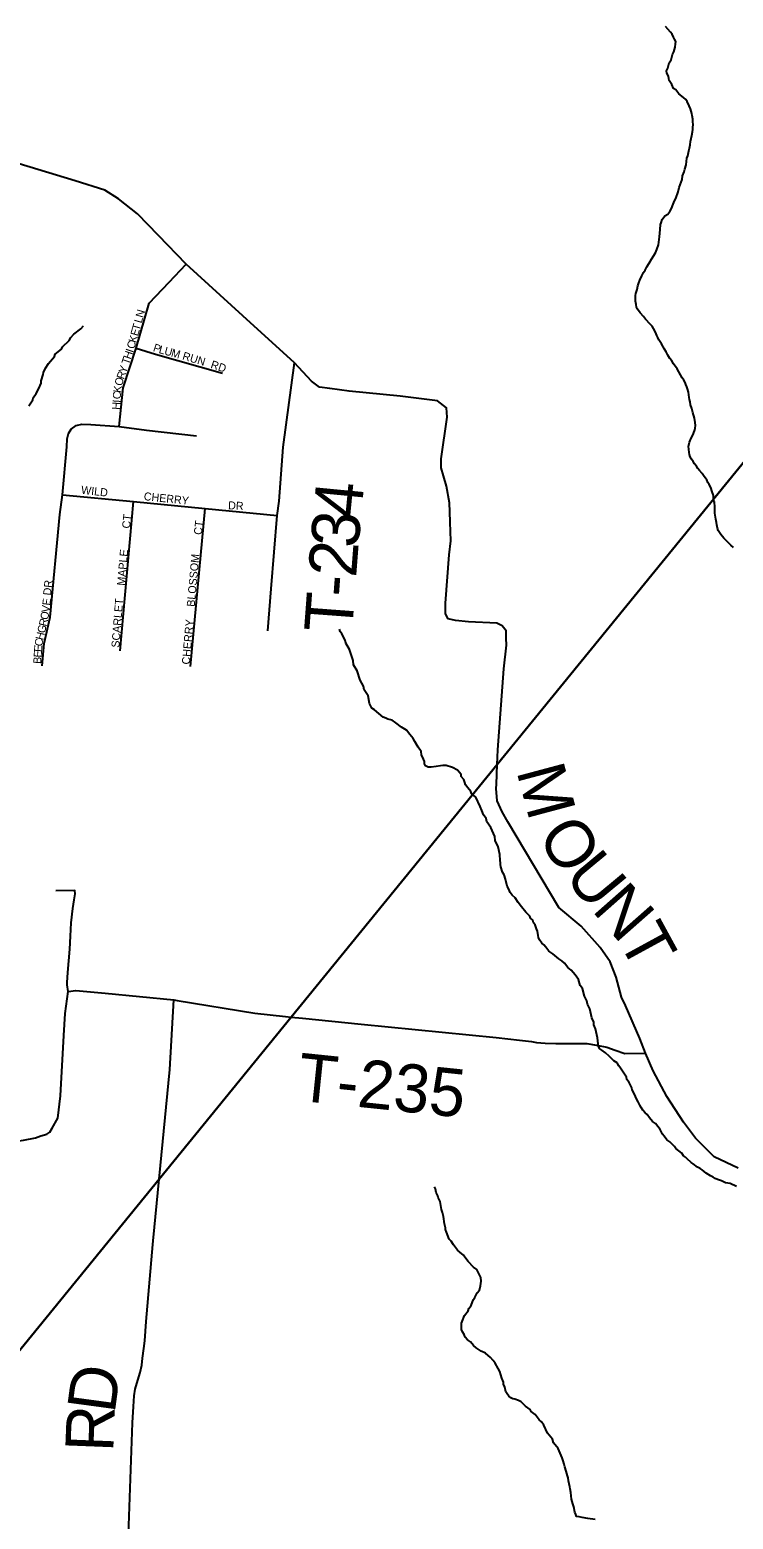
# Model space of a CAD drawing. Extents: x 1310247 to 1664935, y 235267 to 584339.
# Drawn here: x 1485387 to 1489781, y 422727 to 432035 of the extents above; entities that cross this region are included whole.
import ezdxf

# ---------------------------------------------------------------- set-up
doc = ezdxf.new("R2010")
doc.units = 0
for name, color, linetype in [('GM_X_Minor_River', 7, 'Continuous'), ('GM_X_Township', 7, 'Continuous'), ('GM_X_Township_Road', 7, 'Continuous'), ('GM_X_Township_Road_Text', 7, 'Continuous'), ('GM_X_Township_Subdivision', 7, 'Continuous'), ('GM_X_Township_Subdivision_Text', 7, 'Continuous')]:
    doc.layers.add(name, color=color, linetype=linetype)

msp = doc.modelspace()

# ---------------------------------------------------------------- linework, layer by layer
at = {"layer": 'GM_X_Minor_River'}
for points in [[(1489334.4, 430072.1), (1489317, 430096.6), (1489311.4, 430112.8), (1489303.7, 430125), (1489296.2, 430145.2), (1489282.7, 430167.6), (1489275.1, 430181.8), (1489263.4, 430196.2), (1489234.1, 430227), (1489220.5, 430243.4), (1489201, 430265.9), (1489183.5, 430288.4), (1489177.8, 430300.6), (1489174.3, 430318.7), (1489170.8, 430338.8), (1489171.7, 430374.8), (1489174, 430386.8), (1489180.6, 430412.7), (1489185.2, 430434.6), (1489191.7, 430454.4), (1489198.1, 430470.3), (1489210.9, 430498), (1489221.4, 430517.8), (1489231.8, 430533.5), (1489242.4, 430553.2), (1489257, 430576.9), (1489271.6, 430600.5), (1489296.7, 430640), (1489305.3, 430661.8), (1489314.1, 430691.6), (1489321.3, 430741.5), (1489324.5, 430787.4), (1489327.3, 430817.4), (1489331.6, 430829.3), (1489338.1, 430849.2), (1489354.7, 430872.8), (1489373, 430882.3), (1489385.5, 430900), (1489396, 430917.8), (1489406.7, 430945.5), (1489415.2, 430965.3), (1489423.7, 430981.1), (1489436.7, 431022.8), (1489443.4, 431048.7), (1489462.7, 431098.3), (1489465.3, 431122.2), (1489476, 431148), (1489478.4, 431164), (1489487.2, 431191.8), (1489492.2, 431231.7), (1489498.6, 431247.5), (1489503.4, 431277.5), (1489507.8, 431295.4), (1489512.3, 431315.3), (1489514.9, 431337.2), (1489519.4, 431355.2), (1489523.9, 431375.1), (1489526.4, 431397), (1489528.8, 431411), (1489529.2, 431427), (1489531.6, 431441), (1489530.1, 431461), (1489528.5, 431477.1), (1489525, 431499.2), (1489523.3, 431511.3), (1489514.1, 431541.6), (1489506.5, 431559.8), (1489493.1, 431586.2), (1489485.4, 431598.4), (1489471.7, 431610.8), (1489442.2, 431633.6), (1489422.8, 431660.1), (1489409, 431668.5), (1489397.6, 431692.8), (1489382.2, 431717.3), (1489378.4, 431729.4), (1489376.8, 431745.4), (1489367.3, 431763.7), (1489365.6, 431777.8), (1489372.1, 431795.6), (1489380.9, 431827.4), (1489393.5, 431847.1), (1489402.3, 431881), (1489410.8, 431896.8), (1489415.1, 431910.7), (1489419.5, 431926.6), (1489420, 431946.6), (1489422.5, 431962.5), (1489414.8, 431976.8), (1489409.1, 431988.9), (1489399.5, 432007.2), (1489389.8, 432019.5), (1489358.7, 432056.3)], [(1485457.8, 429827.2), (1485458.2, 429841.2), (1485471.2, 429880.9), (1485473.5, 429892.9), (1485486.3, 429920.6), (1485505.1, 429950.1), (1485542.3, 429993.2), (1485546.6, 430007.1), (1485585.5, 430038.2), (1485591.9, 430054), (1485633, 430093), (1485643.6, 430112.8), (1485662.1, 430132.3), (1485707, 430165.2), (1485723.6, 430184.8)], [(1489783.5, 428800.5), (1489765.8, 428815), (1489750.2, 428831.4), (1489736.5, 428843.8), (1489722.8, 428858.2), (1489703.3, 428880.7), (1489687.9, 428905.2), (1489684.2, 428919.3), (1489678.8, 428941.5), (1489677.1, 428955.5), (1489673.6, 428975.6), (1489668.3, 429001.8), (1489666.6, 429013.9), (1489667.6, 429053.9), (1489664.3, 429082), (1489658.6, 429094.2), (1489658.9, 429106.2), (1489657.3, 429124.3), (1489649.9, 429146.5), (1489640.6, 429174.8), (1489631, 429193.1), (1489623.3, 429205.3), (1489615.7, 429221.5), (1489606, 429235.8), (1489596.4, 429250.1), (1489586.6, 429262.3), (1489571.1, 429280.8), (1489561.4, 429293), (1489551.7, 429307.3), (1489540, 429321.6), (1489530.4, 429337.9), (1489520.7, 429352.2), (1489513.1, 429366.4), (1489507.4, 429380.6), (1489505.7, 429392.6), (1489504.3, 429414.7), (1489502.7, 429430.8), (1489507.4, 429458.7), (1489518, 429482.5), (1489526.4, 429496.3), (1489532.8, 429512.1), (1489541.4, 429533.9), (1489543.7, 429545.9), (1489546.1, 429561.8), (1489544.6, 429579.9), (1489539.3, 429608.1), (1489530.1, 429642.4), (1489522.8, 429668.6), (1489515.3, 429690.8), (1489511.7, 429709), (1489508.1, 429725.1), (1489506.4, 429737.1), (1489504.8, 429753.2), (1489501.2, 429769.3), (1489495.8, 429791.5), (1489492.1, 429803.6), (1489486.4, 429817.8), (1489480.7, 429830), (1489473.1, 429844.2), (1489463.4, 429860.5), (1489451.9, 429878.8), (1489442.3, 429897.1), (1489430.7, 429915.4), (1489407.5, 429948), (1489397.9, 429966.3), (1489386.3, 429980.6), (1489372.8, 430001), (1489363.2, 430021.3), (1489351.7, 430039.6), (1489334.4, 430072.1)], [(1485382, 429685), (1485407.1, 429722.4), (1485409.4, 429734.3), (1485428.1, 429761.9), (1485443, 429793.5), (1485457.8, 429827.2)], [(1488329, 426803.5), (1488327.4, 426817.6), (1488326.3, 426853.6), (1488322.7, 426869.8), (1488323, 426881.8), (1488314.1, 426928.1), (1488295.1, 426968.6), (1488291.7, 426992.8), (1488267.1, 427049.5), (1488241.9, 427084.2), (1488238.4, 427106.3), (1488221, 427128.8), (1488211.6, 427155.1), (1488200.2, 427181.4), (1488173.6, 427238.2), (1488146.2, 427263), (1488142.5, 427275.1), (1488123, 427297.6), (1488109.4, 427316), (1488105.8, 427330.1), (1488098.3, 427350.4), (1488082.7, 427368.8), (1488081, 427380.9), (1488059.6, 427407.5), (1488027.9, 427424.3), (1487988.2, 427437.4), (1487968.1, 427437.9), (1487952, 427434.3), (1487925.8, 427431), (1487895.6, 427425.8), (1487875.6, 427426.3), (1487859.7, 427434.7), (1487854, 427446.9), (1487852.4, 427463), (1487846.8, 427477.1), (1487833.4, 427503.5), (1487831.9, 427523.6), (1487812.6, 427552.1), (1487793.4, 427586.7), (1487781.9, 427605), (1487760.5, 427631.6), (1487741.1, 427658.2), (1487709.5, 427677), (1487674.1, 427704), (1487650.4, 427720.7), (1487624.5, 427727.3), (1487610.6, 427733.7), (1487594.8, 427740.1), (1487539.8, 427785.6), (1487524, 427796.1), (1487516.4, 427812.3), (1487508.7, 427824.5), (1487501.9, 427872.8), (1487476.7, 427909.5), (1487471.3, 427933.7), (1487450.2, 427970.3), (1487431.6, 428028.8), (1487410.5, 428065.5), (1487407.2, 428093.6), (1487384.9, 428162.3), (1487361.8, 428200.9), (1487358.3, 428221.1), (1487337.2, 428259.7), (1487325.6, 428274), (1487321.9, 428288.1)], [(1489802.4, 424805.8), (1489762.8, 424824.9), (1489732.8, 424829.7), (1489709.1, 424842.3), (1489683.2, 424849), (1489669.3, 424855.4), (1489655.5, 424863.8), (1489639.6, 424872.2), (1489612, 424888.9), (1489588.4, 424909.6), (1489574.6, 424918), (1489558.8, 424926.4), (1489531.2, 424947.1), (1489519.4, 424955.5), (1489493.9, 424978.2), (1489484.2, 424990.4), (1489470.4, 424998.8), (1489460.8, 425015.1), (1489423.4, 425044.1), (1489415.7, 425056.3), (1489386.3, 425085.1), (1489366.6, 425097.7), (1489351.1, 425120.1), (1489339.4, 425132.4), (1489331.8, 425150.7), (1489324.1, 425162.9), (1489295, 425199.7), (1489277.3, 425212.2), (1489257.8, 425234.7), (1489244.3, 425257.1), (1489230.5, 425267.5), (1489216.9, 425283.9), (1489207.3, 425300.2), (1489197.6, 425314.4), (1489188.1, 425334.7), (1489178.5, 425349), (1489163.4, 425387.5), (1489149.9, 425409.8), (1489148.2, 425421.9), (1489131.1, 425456.4), (1489117.5, 425474.8), (1489113.8, 425488.9), (1489094.6, 425521.5), (1489077.2, 425546), (1489067.5, 425560.2), (1489056, 425578.6), (1489036.2, 425591.1), (1489006.9, 425619.9), (1488983.3, 425640.6), (1488959.7, 425657.2), (1488947.9, 425667.5), (1488940.3, 425681.7), (1488935.1, 425715.9), (1488933.6, 425736), (1488921, 425792.4), (1488911.6, 425816.7), (1488910, 425832.8), (1488898.7, 425861.1), (1488886, 425915.5), (1488870.8, 425946), (1488867.3, 425966.1), (1488852, 425996.5), (1488839.1, 426043), (1488825.6, 426061.3), (1488814.5, 426099.7), (1488793.2, 426128.3), (1488769.9, 426159), (1488748.2, 426175.5), (1488726.9, 426202.1), (1488711.2, 426216.6), (1488691.4, 426229.1), (1488654.1, 426260.1), (1488630.5, 426276.8), (1488611.1, 426301.3), (1488597.4, 426315.7), (1488585.6, 426326), (1488572.2, 426348.4), (1488564.5, 426362.6), (1488562.8, 426374.7), (1488559.5, 426402.8), (1488551.8, 426417.1), (1488544.4, 426441.3), (1488534.7, 426453.6), (1488529.1, 426469.7), (1488515.4, 426484.1), (1488511.7, 426496.2), (1488486.3, 426520.9), (1488459, 426553.7), (1488437.7, 426580.3), (1488418.4, 426610.8), (1488400.8, 426627.3), (1488389.1, 426643.7), (1488379.6, 426664), (1488370.1, 426682.2), (1488359.2, 426726.6), (1488349.8, 426752.9), (1488340.2, 426771.1), (1488329, 426803.5)], [(1488088.4, 423963.3), (1488103.4, 424001), (1488126.2, 424028.4), (1488130.6, 424044.3), (1488145.1, 424062), (1488153.7, 424085.8), (1488160.1, 424099.7), (1488168.4, 424111.5), (1488181.2, 424141.2), (1488195.7, 424158.8), (1488202.3, 424184.7), (1488207.1, 424214.6), (1488205.7, 424236.7), (1488198, 424250.9), (1488178.9, 424287.5), (1488159.2, 424302), (1488126, 424336.9), (1488104.7, 424365.5), (1488096.9, 424377.8), (1488073.4, 424396.4), (1488059.6, 424408.8), (1488046, 424425.2), (1488034.4, 424441.5), (1488018.9, 424463.9), (1488007.2, 424476.2), (1487990.3, 424520.8), (1487984.7, 424536.9), (1487985, 424548.9), (1487977.6, 424573.2), (1487970.7, 424619.4), (1487965.3, 424643.6), (1487959.8, 424661.8), (1487951, 424712.1), (1487937.6, 424736.5), (1487935.9, 424748.5), (1487926.4, 424768.8), (1487920.9, 424791), (1487915.2, 424803.2)], [(1488919.3, 422725.6), (1488873.3, 422730.8), (1488837.4, 422737.8), (1488819.4, 422742.2), (1488803.5, 422744.6), (1488797.8, 422756.8), (1488792.1, 422771), (1488784.9, 422805.2), (1488779.4, 422823.4), (1488772.1, 422851.6), (1488767.1, 422893.8), (1488763.7, 422916), (1488760, 422930.1), (1488752.9, 422966.3), (1488749.4, 422986.5), (1488745.7, 422998.6), (1488738.4, 423026.8), (1488729.1, 423055.1), (1488725.5, 423071.2), (1488720, 423091.4), (1488712.5, 423109.6), (1488687.9, 423168.4), (1488658.7, 423205.2), (1488653.3, 423227.4), (1488622.1, 423264.2), (1488597.4, 423315), (1488583.8, 423335.3), (1488570.1, 423347.7), (1488544.9, 423380.4), (1488519.3, 423401.1), (1488513.6, 423413.3), (1488484.1, 423434.1), (1488456.7, 423460.9), (1488440.8, 423469.3), (1488417, 423477.9), (1488405, 423480.2), (1488393.1, 423484.6), (1488379.3, 423495), (1488369.7, 423511.2), (1488362, 423523.5), (1488354.7, 423551.7), (1488347.1, 423569.9), (1488345.5, 423584), (1488336.1, 423608.3), (1488323.1, 423650.7), (1488313.6, 423669), (1488294.3, 423701.5), (1488282.7, 423717.8), (1488265.2, 423738.3), (1488233.8, 423765.2), (1488206, 423777.9), (1488176.5, 423798.8), (1488158.8, 423813.2), (1488141.3, 423835.7), (1488121.6, 423848.3), (1488106, 423864.7), (1488100.4, 423880.9), (1488090.7, 423897.1), (1488085.1, 423913.3), (1488083.8, 423937.4), (1488084.1, 423951.4), (1488088.4, 423963.3)]]:
    msp.add_lwpolyline(points, dxfattribs=at)
at = {"layer": 'GM_X_Township'}
for points in [[(1479746.2, 416913.9), (1480641.9, 418026.7), (1480748.6, 418147.1), (1481434.4, 419004.5), (1482040.8, 419755.6), (1486194.8, 424851.8), (1487021, 425865.4), (1488307, 427443.2), (1491988.1, 431959.2)], [(1491988.1, 431959.2), (1488307, 427443.2), (1487021, 425865.4), (1486194.8, 424851.8), (1482040.8, 419755.6), (1481434.4, 419004.5), (1480748.6, 418147.1), (1480641.9, 418026.7), (1479746.2, 416913.9)]]:
    msp.add_lwpolyline(points, dxfattribs=at)
at = {"layer": 'GM_X_Township_Road'}
for points in [[(1487041.9, 429954.4), (1486717.2, 430248.2), (1486365.2, 430570.2), (1486191.9, 430750.3), (1486060.3, 430884.3), (1485942.5, 430979), (1485857, 431032.1), (1485669.9, 431089.9), (1485321.1, 431196.1), (1484993.2, 431304.7), (1484871.9, 431339.3)], [(1486874.4, 428279.3), (1486895.1, 428542.2), (1486932.1, 429000.5), (1486945.8, 429089.5), (1486969.8, 429426.1), (1487041.9, 429954.4)], [(1488301.9, 427320), (1488307, 427443.1), (1488310.9, 427535), (1488348.5, 428042.1), (1488364.5, 428188.4), (1488363, 428233.4), (1488363, 428278.3), (1488338.4, 428310.2), (1488305.1, 428326.1), (1488128.3, 428334.8), (1488047.3, 428343.2), (1488000.9, 428353.4), (1487983.4, 428385.5), (1487984.9, 428452.1), (1488007.3, 428754.2), (1488016.7, 428841.2), (1488013.1, 428957.8), (1488010.3, 429021.6), (1488008.2, 429079.2), (1487990.1, 429182.5), (1487972, 429246.4), (1487957.1, 429296.5), (1487958.1, 429352.9), (1487995.4, 429615), (1487991.2, 429672.5), (1487934.7, 429715.2), (1487700.3, 429746.1), (1487382.1, 429776.6), (1487261, 429792.1), (1487196.6, 429802.4), (1487147.6, 429838.4), (1487041.9, 429954.4)], [(1489811.7, 424920.3), (1489662.4, 424991.5), (1489545.1, 425108.8), (1489470.4, 425208.3), (1489367.3, 425368.3), (1489282, 425528.3), (1489233.8, 425638.5), (1489199, 425731.2), (1489109.2, 425936.9), (1489083.1, 425989.1), (1489051.2, 426113.7), (1489013.6, 426209.4), (1488949.8, 426299.1), (1488831, 426432.4), (1488693.1, 426549.1), (1488373.2, 427084.4), (1488338.4, 427146.8), (1488306.5, 427216.3), (1488300.7, 427293.1), (1488301.9, 427320)], [(1485620.8, 426082), (1485624.2, 426143), (1485638.1, 426289.2), (1485642.2, 426371.4), (1485646.4, 426453.5), (1485656.2, 426544), (1485664.5, 426598.3), (1485670.1, 426635.9), (1485668.7, 426656.8), (1485550.9, 426654.1)], [(1484053.6, 424946.4), (1484389.8, 424983.3), (1484659.7, 425010.9), (1484945.6, 425044.3), (1485209.5, 425074), (1485347.5, 425094.7), (1485423.5, 425110), (1485455.6, 425121.8), (1485493.6, 425133.4), (1485511.7, 425145.3), (1485528, 425171.2), (1485561.5, 425233.9), (1485578.2, 425373.1), (1485599.1, 425750.4), (1485608.8, 425886.8), (1485626.9, 426024.7), (1485620, 426066.4), (1485620.8, 426082)], [(1485626.9, 426024.7), (1485675.7, 426031.7), (1485858.1, 426014.9), (1486286.3, 425971.7), (1486308.2, 425968.1)], [(1486157.4, 424465.9), (1486194.8, 424851.8), (1486261.3, 425536.7), (1486286.3, 425971.7)], [(1486308.2, 425968.1), (1486792.6, 425888.4), (1486985.6, 425868.9)], [(1486985.6, 425868.9), (1487020.9, 425865.4), (1487090.5, 425858.4)], [(1487090.5, 425858.4), (1487457.5, 425821.4)], [(1487457.5, 425821.4), (1488301.4, 425736.6), (1488447, 425721.2), (1488520.8, 425712.5), (1488552.7, 425706.2), (1488606.6, 425701.7), (1488672.4, 425699.1), (1488715.6, 425699.6)], [(1488715.6, 425699.6), (1488780.3, 425700.2), (1488866.2, 425699.4), (1488928, 425688.8), (1488991.7, 425676.2), (1489043.5, 425657.8), (1489105.2, 425637.2), (1489233.8, 425638.5)], [(1486105.4, 423842.6), (1486113.6, 423961.8), (1486155.1, 424443), (1486157.4, 424465.9)], [(1485977.3, 421870.4), (1486028.6, 423329.1), (1486035.1, 423431.6), (1486038.7, 423497.2), (1486046.1, 423540.6), (1486061.8, 423596.9), (1486076.6, 423644), (1486086.8, 423690.2), (1486092.3, 423732.7), (1486099.7, 423794.6), (1486105.2, 423840.8), (1486105.4, 423842.6)]]:
    msp.add_lwpolyline(points, dxfattribs=at)
at = {"layer": 'GM_X_Township_Subdivision'}
for points in [[(1486258.5, 430458.2), (1486365.2, 430570.2)], [(1485946.4, 429555), (1485969.9, 429797.2), (1486052.3, 430044.6), (1486132.2, 430325.5), (1486258.5, 430458.2)], [(1486052.3, 430044.6), (1486173.5, 430008.5), (1486590.8, 429889.5)], [(1485464.7, 428060.2), (1485477.6, 428199.4), (1485513.7, 428364.3), (1485575.6, 429006), (1485591.5, 429128.9), (1485619.4, 429428.7), (1485621.2, 429477.6), (1485628.7, 429511.2), (1485645.3, 429538.3), (1485676.3, 429561.1), (1485711.5, 429569.3), (1485768.8, 429567.8), (1485946.4, 429555), (1486116.7, 429531.8), (1486428.6, 429498.3)], [(1485591.5, 429128.9), (1486034.3, 429087.2), (1486483.2, 429043.9), (1486932.1, 429000.5)], [(1485951.8, 428153), (1486034.3, 429087.2)], [(1486391.1, 428056.8), (1486483.2, 429043.9)]]:
    msp.add_lwpolyline(points, dxfattribs=at)

# ---------------------------------------------------------------- texts
at = {"layer": 'GM_X_Township_Road_Text'}
for s, rotation, p in [('4', 84.50119, (1487455.2, 428974.4)), ('3', 85.0972, (1487439.5, 428791.1)), ('2', 85.65038, (1487425.5, 428607.6)), ('-', 85.7264, (1487416.3, 428484.8)), ('T', 85.7446, (1487399.7, 428261.1)), ('M', 284.9611, (1488426.1, 427403.8)), ('O', 302.92557, (1488551.7, 426995.7)), ('U', 309.70535, (1488718.1, 426742.9)), ('N', 311.41077, (1488893.1, 426532.4)), ('T', 298.60089, (1489057.6, 426348.9)), ('T-235', 354.09273, (1487050.5, 425343.9)), ('D', 82.32014, (1485917.2, 423382.5)), ('R', 87.75914, (1485908.2, 423143.8))]:
    msp.add_text(s, height=300, rotation=rotation, dxfattribs=at).set_placement(p)
at = {"layer": 'GM_X_Township_Subdivision_Text'}
for s, rotation, p in [('L', 74.34711, (1486085.6, 430198)), ('N', 74.3308, (1486095.1, 430231.9)), ('K', 74.27415, (1486051.1, 430075.1)), ('E', 74.30755, (1486063, 430117.5)), ('T', 74.32362, (1486072.5, 430151.4)), ('H', 71.26789, (1486017.6, 429972)), ('I', 71.44537, (1486031.8, 430013.8)), ('C', 73.14484, (1486039.3, 430036.2)), ('P', 341.10711, (1486153.5, 430027.9)), ('L', 344.32487, (1486189.7, 430015.6)), ('U', 344.76573, (1486224, 430006)), ('M', 344.74009, (1486266.5, 429994.4)), ('Y', 71.26789, (1485987.9, 429884.4)), ('T', 71.27991, (1486006.3, 429938.6)), ('RUN', 343.44014, (1486336.9, 429975.6)), ('RD', 341.56141, (1486513.2, 429922.7)), ('O', 73.09975, (1485962.6, 429805.2)), ('R', 71.28863, (1485975.2, 429846.9)), ('C', 86.29573, (1485955.1, 429725)), ('K', 82.94545, (1485957.6, 429763.8)), ('H', 86.28187, (1485950.8, 429659.1)), ('I', 86.23825, (1485953.7, 429703)), ('WILD', 353.66314, (1485706, 429135.5)), ('CHERRY', 353.94601, (1486097.6, 429095.9)), ('CT', 83.66247, (1486012.5, 428916)), ('DR', 356.98902, (1486625.1, 429038.7)), ('CT', 83.6518, (1486461.2, 428876.4)), ('MAPLE', 84.98955, (1485981.6, 428559.4)), ('BLOSSOM', 84.73763, (1486417.2, 428427.4)), ('DR', 83.99458, (1485519.7, 428497.9)), ('E', 83.14213, (1485514.7, 428434.8)), ('SCARLET', 85.38838, (1485946.4, 428172.1)), ('R', 76.75893, (1485491.4, 428303.3)), ('O', 79.75133, (1485501.1, 428344.6)), ('V', 83.09597, (1485509.4, 428391.1)), ('CHERRY', 84.89672, (1486386.4, 428066.6)), ('H', 76.97097, (1485471.4, 428217.6)), ('G', 76.74821, (1485481.4, 428260.4)), ('E', 85.9533, (1485463.3, 428145.4)), ('C', 81.34431, (1485465.7, 428179.5)), ('B', 85.94033, (1485458, 428070.8)), ('E', 85.9508, (1485460.8, 428110.3))]:
    msp.add_text(s, height=50, rotation=rotation, dxfattribs=at).set_placement(p)

doc.saveas('drawing.dxf')
